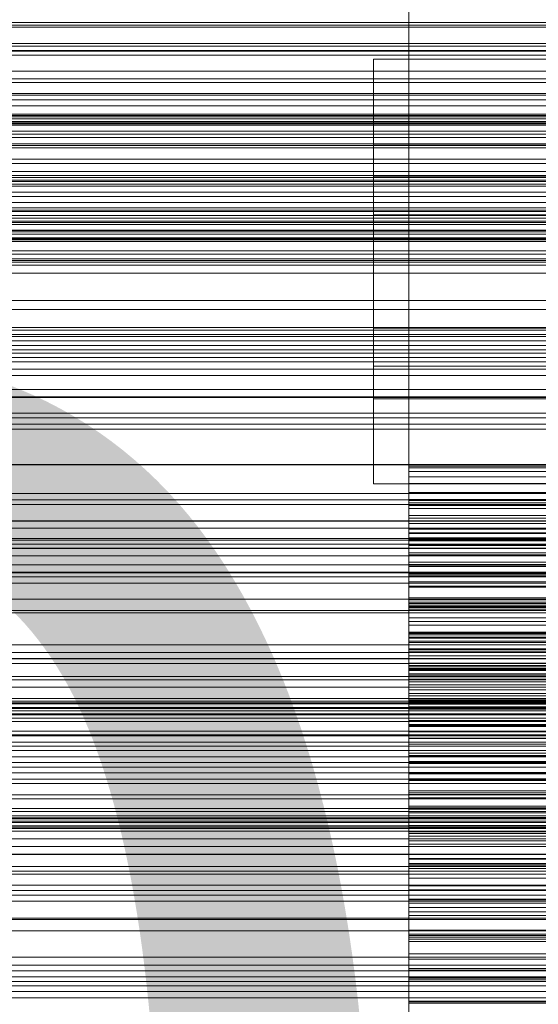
# Model space of a CAD drawing. Header units: millimetres. Extents: x -3490 to 61924, y -72580 to 6847.
# Tile 281 of 656: x 495 to 568, y -33939 to -33799. Entities that reach past the tile are written whole.
import ezdxf

# ---------------------------------------------------------------- set-up
doc = ezdxf.new("R2010")
doc.units = ezdxf.units.MM
for name, color, linetype, lineweight in [('COTAS_O', 1, 'Continuous', 0), ('COTAS_P', 1, 'Continuous', 0), ('frontal_briquetadora', 7, 'Continuous', 0), ('frontal_C01', 7, 'Continuous', 0), ('frontal_C03', 7, 'Continuous', 0), ('frontal_secador', 7, 'Continuous', 0)]:
    doc.layers.add(name, color=color, linetype=linetype, lineweight=lineweight)
doc.dimstyles.new('R19_100', dxfattribs={"dimtxt": 250, "dimasz": 150, "dimexe": 150, "dimexo": 80, "dimgap": 100, "dimtad": 1, "dimtih": 1, "dimtoh": 1, "dimdsep": 46, "dimcen": 0.09, "dimadec": 0, "dimazin": 0, "dimtfac": 1, "dimtdec": 4, "dimtofl": 0, "dimtmove": 0, "dimatfit": 3, "dimfxl": 1, "dimtolj": 1, "dimtzin": 0, "dimarcsym": 0})

# ---------------------------------------------------------------- blocks, each defined once
blk = doc.blocks.new('DIM_R29_57')
at = {"layer": 'COTAS_O'}
for p, q in [((-1725, -33700), (-1575, -33655)), ((1725, -33700), (1575, -33655)), ((-1725, -34400), (-1725, -33700)), ((-1725, -33700), (1725, -33700)), ((-1725, -33700), (-1575, -33745)), ((1725, -33700), (1575, -33745)), ((1725, -34400), (1725, -33700))]:
    blk.add_line(p, q, dxfattribs=at)
blk.add_text('3450 O', height=250, dxfattribs=at).set_placement((0, -33600))
blk = doc.blocks.new('DIM_R29_58')
at = {"layer": 'COTAS_P'}
for p, q in [((-150, -32300), (550, -32300)), ((550, -32300), (505, -32450)), ((550, -34900), (550, -32300)), ((550, -32300), (595, -32450)), ((550, -34900), (505, -34750)), ((550, -34900), (595, -34750)), ((-150, -34900), (550, -34900))]:
    blk.add_line(p, q, dxfattribs=at)
blk.add_text('2600 P', height=250, rotation=90, dxfattribs=at).set_placement((450, -33600))
blk = doc.blocks.new('DIM_R29_61')
at = {"layer": 'COTAS_O'}
for p, q in [((-650, -34200), (-500, -34155)), ((650, -34200), (500, -34155)), ((-650, -34900), (-650, -34200)), ((-650, -34200), (650, -34200)), ((-650, -34200), (-500, -34245)), ((650, -34200), (500, -34245)), ((650, -34900), (650, -34200))]:
    blk.add_line(p, q, dxfattribs=at)
blk.add_text('1300 O', height=250, dxfattribs=at).set_placement((0, -34100))

msp = doc.modelspace()

# ---------------------------------------------------------------- linework, layer by layer
at = {"layer": 'frontal_briquetadora'}
for p, q in [((570, -33805.052), (545, -33805.052)), ((545, -33805.052), (545, -33808.19)), ((545, -33807.856), (545, -33805.052)), ((545, -33805.89), (545, -33805.719)), ((545, -33805.719), (545, -33811.357)), ((545, -33811.836), (545, -33805.89)), ((545, -33816.046), (545, -33807.856)), ((545, -33808.19), (545, -33816.647)), ((545, -33811.357), (545, -33821.688)), ((545, -33822.381), (545, -33811.836)), ((545, -33828), (545, -33816.046)), ((720, -33817.251), (480, -33817.251)), ((545, -33816.647), (545, -33828.749)), ((545, -33817.051), (655, -33817.051)), ((545, -33818.734), (545, -33817.051)), ((545, -33817.051), (545, -33818.934)), ((545, -33817.554), (545, -33817.451)), ((545, -33817.451), (545, -33820.834)), ((545, -33821.122), (545, -33817.554)), ((545, -33823.647), (545, -33818.734)), ((545, -33818.934), (545, -33824.008)), ((545, -33820.834), (545, -33827.033)), ((545, -33827.448), (545, -33821.122)), ((570, -33821.688), (545, -33821.688)), ((545, -33821.688), (545, -33834.665)), ((545, -33835.434), (545, -33822.381)), ((545, -33830.82), (545, -33823.647)), ((545, -33824.008), (545, -33831.27)), ((720, -33827.122), (480, -33827.122)), ((545, -33827.033), (655, -33827.033)), ((545, -33827.033), (545, -33834.819)), ((545, -33835.28), (545, -33827.448)), ((545, -33841.35), (545, -33828)), ((545, -33828.749), (545, -33842.1)), ((545, -33838.83), (545, -33830.82)), ((545, -33831.27), (545, -33839.28)), ((545, -33834.665), (545, -33847.719)), ((545, -33834.819), (545, -33842.651)), ((545, -33843.067), (545, -33835.28)), ((545, -33848.411), (545, -33835.434)), ((545, -33846.091), (545, -33838.83)), ((545, -33839.28), (545, -33846.452)), ((545, -33853.452), (545, -33841.35)), ((720, -33842.978), (480, -33842.978)), ((545, -33842.1), (545, -33854.053)), ((545, -33842.651), (545, -33848.978)), ((545, -33843.067), (655, -33843.067)), ((545, -33849.265), (545, -33843.067)), ((545, -33851.166), (545, -33846.091)), ((545, -33846.452), (545, -33851.366)), ((545, -33847.719), (545, -33858.263)), ((545, -33858.742), (545, -33848.411)), ((570, -33848.411), (545, -33848.411)), ((545, -33848.978), (545, -33852.546)), ((545, -33852.648), (545, -33849.265)), ((545, -33853.048), (545, -33851.166)), ((545, -33851.366), (545, -33853.048)), ((545, -33852.546), (545, -33852.648)), ((720, -33852.848), (480, -33852.848)), ((545, -33853.048), (655, -33853.048)), ((545, -33861.91), (545, -33853.452)), ((545, -33854.053), (545, -33862.243)), ((545, -33858.263), (545, -33864.21)), ((545, -33864.381), (545, -33858.742)), ((545, -33865.047), (545, -33861.91)), ((545, -33862.243), (545, -33865.047)), ((550, -33867.246), (550, -33862.529)), ((750, -33862.529), (550, -33862.529)), ((550, -33863.268), (550, -33862.784)), ((750, -33862.784), (550, -33862.784)), ((550, -33862.784), (550, -33867.398)), ((550, -33868.076), (550, -33863.268)), ((750, -33863.268), (550, -33863.268)), ((545, -33864.21), (545, -33864.381)), ((570, -33865.047), (545, -33865.047)), ((550, -33864.999), (550, -33864.032)), ((750, -33864.032), (550, -33864.032)), ((550, -33864.032), (550, -33868.532)), ((550, -33869.887), (550, -33864.999)), ((750, -33864.999), (550, -33864.999)), ((550, -33867.717), (550, -33866.27)), ((750, -33866.27), (550, -33866.27)), ((550, -33866.27), (550, -33870.646)), ((550, -33871.969), (550, -33867.246)), ((750, -33867.246), (550, -33867.246)), ((750, -33867.398), (550, -33867.398)), ((550, -33867.398), (550, -33872.027)), ((550, -33872.673), (550, -33867.717)), ((750, -33867.717), (550, -33867.717)), ((550, -33872.882), (550, -33868.076)), ((750, -33868.076), (550, -33868.076)), ((750, -33868.532), (550, -33868.532)), ((550, -33868.532), (550, -33873.056)), ((550, -33871.417), (550, -33869.493)), ((750, -33869.493), (550, -33869.493)), ((550, -33869.493), (550, -33873.733)), ((550, -33874.764), (550, -33869.887)), ((750, -33869.887), (550, -33869.887)), ((750, -33870.646), (550, -33870.646)), ((550, -33870.646), (550, -33875.053)), ((550, -33876.429), (550, -33871.417)), ((750, -33871.417), (550, -33871.417)), ((550, -33876.697), (550, -33871.969)), ((750, -33871.969), (550, -33871.969)), ((750, -33872.027), (550, -33872.027)), ((550, -33872.027), (550, -33876.669)), ((550, -33877.61), (550, -33872.673)), ((750, -33872.673), (550, -33872.673)), ((550, -33877.684), (550, -33872.882)), ((750, -33872.882), (550, -33872.882)), ((750, -33873.056), (550, -33873.056)), ((550, -33873.056), (550, -33877.601)), ((550, -33876.089), (550, -33873.693)), ((750, -33873.693), (550, -33873.693)), ((550, -33873.693), (550, -33877.787)), ((750, -33873.733), (550, -33873.733)), ((550, -33873.733), (550, -33878.013)), ((550, -33879.628), (550, -33874.764)), ((750, -33874.764), (550, -33874.764)), ((750, -33875.053), (550, -33875.053)), ((550, -33875.053), (550, -33879.491)), ((550, -33881.145), (550, -33876.089)), ((750, -33876.089), (550, -33876.089)), ((550, -33881.413), (550, -33876.429)), ((750, -33876.429), (550, -33876.429)), ((750, -33876.669), (550, -33876.669)), ((550, -33876.669), (550, -33881.323)), ((550, -33881.426), (550, -33876.697)), ((750, -33876.697), (550, -33876.697)), ((750, -33877.601), (550, -33877.601)), ((550, -33877.601), (550, -33882.168)), ((550, -33882.524), (550, -33877.61)), ((750, -33877.61), (550, -33877.61)), ((550, -33882.477), (550, -33877.684)), ((750, -33877.684), (550, -33877.684)), ((750, -33877.787), (550, -33877.787)), ((550, -33877.787), (550, -33881.93)), ((750, -33878.013), (550, -33878.013)), ((550, -33878.013), (550, -33882.333)), ((550, -33881.722), (550, -33878.859)), ((750, -33878.859), (550, -33878.859)), ((550, -33878.859), (550, -33882.798)), ((750, -33879.491), (550, -33879.491)), ((550, -33879.491), (550, -33883.96)), ((550, -33884.474), (550, -33879.628)), ((750, -33879.628), (550, -33879.628)), ((550, -33886.165), (550, -33881.145)), ((750, -33881.145), (550, -33881.145)), ((750, -33881.323), (550, -33881.323)), ((550, -33881.323), (550, -33885.986)), ((550, -33886.366), (550, -33881.413)), ((750, -33881.413), (550, -33881.413)), ((550, -33886.154), (550, -33881.426)), ((750, -33881.426), (550, -33881.426)), ((550, -33886.809), (550, -33881.722)), ((750, -33881.722), (550, -33881.722)), ((750, -33881.93), (550, -33881.93)), ((550, -33881.93), (550, -33886.122)), ((750, -33882.168), (550, -33882.168)), ((550, -33882.168), (550, -33886.755)), ((750, -33882.333), (550, -33882.333)), ((550, -33882.333), (550, -33886.694)), ((550, -33887.259), (550, -33882.477)), ((750, -33882.477), (550, -33882.477)), ((550, -33887.411), (550, -33882.524)), ((750, -33882.524), (550, -33882.524)), ((750, -33882.798), (550, -33882.798)), ((550, -33882.798), (550, -33886.794)), ((750, -33883.96), (550, -33883.96)), ((550, -33883.96), (550, -33888.459)), ((550, -33889.298), (550, -33884.474)), ((750, -33884.474), (550, -33884.474)), ((550, -33888.302), (550, -33884.98)), ((750, -33884.98), (550, -33884.98)), ((550, -33884.98), (550, -33888.754)), ((750, -33885.986), (550, -33885.986)), ((550, -33885.986), (550, -33890.657)), ((750, -33886.122), (550, -33886.122)), ((550, -33886.122), (550, -33890.363)), ((550, -33890.878), (550, -33886.154)), ((750, -33886.154), (550, -33886.154)), ((550, -33891.145), (550, -33886.165)), ((750, -33886.165), (550, -33886.165)), ((550, -33891.283), (550, -33886.366)), ((750, -33886.366), (550, -33886.366)), ((750, -33886.694), (550, -33886.694)), ((550, -33886.694), (550, -33891.095)), ((750, -33886.755), (550, -33886.755)), ((550, -33886.755), (550, -33891.361)), ((750, -33886.794), (550, -33886.794)), ((550, -33886.794), (550, -33890.847)), ((550, -33891.853), (550, -33886.809)), ((750, -33886.809), (550, -33886.809)), ((550, -33892.025), (550, -33887.259)), ((750, -33887.259), (550, -33887.259)), ((550, -33892.266), (550, -33887.411)), ((750, -33887.411), (550, -33887.411)), ((550, -33893.409), (550, -33888.302)), ((750, -33888.302), (550, -33888.302)), ((750, -33888.459), (550, -33888.459)), ((550, -33888.459), (550, -33892.99)), ((750, -33888.754), (550, -33888.754)), ((550, -33888.754), (550, -33892.593)), ((550, -33894.094), (550, -33889.298)), ((750, -33889.298), (550, -33889.298)), ((750, -33890.363), (550, -33890.363)), ((550, -33890.363), (550, -33894.655)), ((750, -33890.657), (550, -33890.657)), ((750, -33890.847), (550, -33890.847)), ((550, -33890.847), (550, -33894.959)), ((550, -33891.361), (550, -33890.878)), ((750, -33890.878), (550, -33890.878)), ((750, -33891.095), (550, -33891.095)), ((550, -33891.095), (550, -33895.539)), ((550, -33896.078), (550, -33891.145)), ((750, -33891.145), (550, -33891.145)), ((550, -33896.156), (550, -33891.283)), ((750, -33891.283), (550, -33891.283)), ((750, -33891.361), (550, -33891.361)), ((550, -33896.848), (550, -33891.853)), ((750, -33891.853), (550, -33891.853)), ((550, -33892.99), (550, -33892.025)), ((750, -33892.025), (550, -33892.025)), ((550, -33895.814), (550, -33892.04)), ((750, -33892.04), (550, -33892.04)), ((550, -33892.04), (550, -33895.64)), ((550, -33897.081), (550, -33892.266)), ((750, -33892.266), (550, -33892.266)), ((750, -33892.593), (550, -33892.593)), ((550, -33892.593), (550, -33896.498)), ((750, -33892.99), (550, -33892.99)), ((550, -33898.465), (550, -33893.409)), ((750, -33893.409), (550, -33893.409)), ((550, -33895.539), (550, -33894.094)), ((750, -33894.094), (550, -33894.094)), ((750, -33894.655), (550, -33894.655)), ((550, -33894.655), (550, -33899.002)), ((750, -33894.959), (550, -33894.959)), ((550, -33894.959), (550, -33899.132)), ((750, -33895.539), (550, -33895.539)), ((750, -33895.64), (550, -33895.64)), ((550, -33895.64), (550, -33899.313)), ((550, -33900.929), (550, -33895.814)), ((750, -33895.814), (550, -33895.814)), ((550, -33900.959), (550, -33896.078)), ((750, -33896.078), (550, -33896.078)), ((550, -33900.978), (550, -33896.156)), ((750, -33896.156), (550, -33896.156)), ((750, -33896.498), (550, -33896.498)), ((550, -33896.498), (550, -33900.47)), ((550, -33901.787), (550, -33896.848)), ((750, -33896.848), (550, -33896.848)), ((550, -33899.002), (550, -33897.081)), ((750, -33897.081), (550, -33897.081)), ((550, -33903.462), (550, -33898.465)), ((750, -33898.465), (550, -33898.465)), ((750, -33899.002), (550, -33899.002)), ((750, -33899.132), (550, -33899.132)), ((550, -33899.132), (550, -33903.371)), ((750, -33899.313), (550, -33899.313)), ((550, -33899.313), (550, -33903.06)), ((550, -33904.239), (550, -33900.023)), ((750, -33900.023), (550, -33900.023)), ((550, -33900.023), (550, -33903.441)), ((750, -33900.47), (550, -33900.47)), ((550, -33900.47), (550, -33904.514)), ((550, -33905.983), (550, -33900.929)), ((750, -33900.929), (550, -33900.929)), ((550, -33905.777), (550, -33900.959)), ((750, -33900.959), (550, -33900.959)), ((550, -33903.371), (550, -33900.978)), ((750, -33900.978), (550, -33900.978)), ((550, -33906.663), (550, -33901.787)), ((750, -33901.787), (550, -33901.787)), ((750, -33903.06), (550, -33903.06)), ((550, -33903.06), (550, -33906.884)), ((750, -33903.371), (550, -33903.371)), ((750, -33903.441), (550, -33903.441)), ((550, -33903.441), (550, -33906.939)), ((550, -33908.395), (550, -33903.462)), ((750, -33903.462), (550, -33903.462)), ((550, -33909.349), (550, -33904.239)), ((750, -33904.239), (550, -33904.239)), ((750, -33904.514), (550, -33904.514)), ((550, -33904.514), (550, -33908.636)), ((550, -33908.636), (550, -33905.777)), ((750, -33905.777), (550, -33905.777)), ((550, -33910.971), (550, -33905.983)), ((750, -33905.983), (550, -33905.983)), ((550, -33911.465), (550, -33906.663)), ((750, -33906.663), (550, -33906.663)), ((750, -33906.884), (550, -33906.884)), ((550, -33906.884), (550, -33910.789)), ((750, -33906.939), (550, -33906.939)), ((550, -33906.939), (550, -33910.519)), ((550, -33913.255), (550, -33908.395)), ((750, -33908.395), (550, -33908.395)), ((750, -33908.636), (550, -33908.636)), ((550, -33913.558), (550, -33908.909)), ((750, -33908.909), (550, -33908.909)), ((550, -33908.909), (550, -33912.136)), ((550, -33914.39), (550, -33909.349)), ((750, -33909.349), (550, -33909.349)), ((750, -33910.519), (550, -33910.519)), ((550, -33910.519), (550, -33914.184)), ((750, -33910.789), (550, -33910.789)), ((550, -33910.789), (550, -33914.783)), ((550, -33915.886), (550, -33910.971)), ((750, -33910.971), (550, -33910.971)), ((550, -33914.783), (550, -33911.465)), ((750, -33911.465), (550, -33911.465)), ((750, -33912.136), (550, -33912.136)), ((550, -33912.136), (550, -33915.451)), ((550, -33918.028), (550, -33913.255)), ((750, -33913.255), (550, -33913.255)), ((550, -33918.65), (550, -33913.558)), ((750, -33913.558), (550, -33913.558)), ((750, -33914.184), (550, -33914.184)), ((550, -33914.184), (550, -33917.941)), ((550, -33919.357), (550, -33914.39)), ((750, -33914.39), (550, -33914.39)), ((750, -33914.783), (550, -33914.783)), ((750, -33915.451), (550, -33915.451)), ((550, -33915.451), (550, -33918.855)), ((550, -33920.717), (550, -33915.886)), ((750, -33915.886), (550, -33915.886)), ((750, -33917.941), (550, -33917.941)), ((550, -33917.941), (550, -33921.797)), ((550, -33921.797), (550, -33918.028)), ((750, -33918.028), (550, -33918.028)), ((550, -33923.666), (550, -33918.65)), ((750, -33918.65), (550, -33918.65)), ((550, -33923.747), (550, -33918.677)), ((750, -33918.677), (550, -33918.677)), ((550, -33918.677), (550, -33921.706)), ((750, -33918.855), (550, -33918.855)), ((550, -33918.855), (550, -33922.354)), ((550, -33924.242), (550, -33919.357)), ((750, -33919.357), (550, -33919.357)), ((550, -33925.452), (550, -33920.717)), ((750, -33920.717), (550, -33920.717)), ((750, -33921.706), (550, -33921.706)), ((550, -33921.706), (550, -33924.829)), ((750, -33921.797), (550, -33921.797)), ((750, -33922.354), (550, -33922.354)), ((550, -33922.354), (550, -33925.953)), ((550, -33928.6), (550, -33923.666)), ((750, -33923.666), (550, -33923.666)), ((550, -33928.81), (550, -33923.747)), ((750, -33923.747), (550, -33923.747)), ((550, -33929.034), (550, -33924.242)), ((750, -33924.242), (550, -33924.242)), ((750, -33924.829), (550, -33924.829)), ((550, -33924.829), (550, -33928.05)), ((550, -33929.663), (550, -33925.452)), ((750, -33925.452), (550, -33925.452)), ((750, -33925.953), (550, -33925.953)), ((550, -33925.953), (550, -33929.663)), ((750, -33928.05), (550, -33928.05)), ((550, -33928.05), (550, -33931.373)), ((550, -33933.443), (550, -33928.6)), ((750, -33928.6), (550, -33928.6)), ((550, -33933.789), (550, -33928.81)), ((750, -33928.81), (550, -33928.81)), ((550, -33933.718), (550, -33929.034)), ((750, -33929.034), (550, -33929.034)), ((550, -33934.783), (550, -33929.304)), ((750, -33929.304), (550, -33929.304)), ((550, -33929.304), (550, -33932.126)), ((750, -33929.663), (550, -33929.663)), ((750, -33931.373), (550, -33931.373)), ((550, -33931.373), (550, -33934.806)), ((750, -33932.126), (550, -33932.126)), ((550, -33932.126), (550, -33935.051)), ((550, -33938.183), (550, -33933.443)), ((750, -33933.443), (550, -33933.443)), ((550, -33938.361), (550, -33933.718)), ((750, -33933.718), (550, -33933.718)), ((550, -33938.678), (550, -33933.789)), ((750, -33933.789), (550, -33933.789)), ((550, -33939.804), (550, -33934.783)), ((750, -33934.783), (550, -33934.783)), ((750, -33934.806), (550, -33934.806)), ((550, -33934.806), (550, -33938.361)), ((750, -33935.051), (550, -33935.051)), ((550, -33935.051), (550, -33938.08)), ((750, -33938.08), (550, -33938.08)), ((550, -33938.08), (550, -33941.221)), ((550, -33942.806), (550, -33938.183)), ((750, -33938.183), (550, -33938.183)), ((750, -33938.361), (550, -33938.361))]:
    msp.add_line(p, q, dxfattribs=at)
at = {"layer": 'frontal_C01'}
for p, q in [((980, -33857.304), (-980, -33857.304)), ((980, -33862.304), (-980, -33862.304)), ((980, -33912.304), (-980, -33912.304)), ((980, -33917.304), (-980, -33917.304))]:
    msp.add_line(p, q, dxfattribs=at)
at = {"layer": 'frontal_C03'}
for p, q in [((1250, -33799.906), (-1250, -33799.906)), ((-1250, -33800.28), (1250, -33800.28)), ((1250, -33800.56), (-1250, -33800.56)), ((1250, -33802.867), (-1250, -33802.867)), ((-1250, -33803.232), (1250, -33803.232)), ((-1250, -33803.924), (1250, -33803.924)), ((-1250, -33804.499), (1250, -33804.499)), ((1250, -33806.776), (-1250, -33806.776)), ((1250, -33807.834), (-1250, -33807.834)), ((-1250, -33808.347), (1250, -33808.347)), ((-1250, -33809.899), (1250, -33809.899)), ((1250, -33810.141), (-1250, -33810.141)), ((1250, -33810.795), (-1250, -33810.795)), ((1250, -33811.676), (-1250, -33811.676)), ((-1500, -33812.82), (1500, -33812.82)), ((-1500, -33813.045), (1500, -33813.045)), ((-1500, -33813.209), (1500, -33813.209)), ((-1500, -33813.867), (1500, -33813.867)), ((-1500, -33814.184), (1500, -33814.184)), ((-1250, -33814.379), (1250, -33814.379)), ((-1500, -33815.23), (1500, -33815.23)), ((-1500, -33815.679), (1500, -33815.679)), ((1250, -33816.111), (-1250, -33816.111)), ((-1500, -33817.043), (1500, -33817.043)), ((-1500, -33817.593), (1500, -33817.593)), ((-1500, -33819.18), (1500, -33819.18)), ((1500, -33819.794), (-1500, -33819.794)), ((-1500, -33821.497), (1500, -33821.497)), ((-1250, -33820.919), (1250, -33820.919)), ((1250, -33821.482), (-1250, -33821.482)), ((-1500, -33822.132), (1500, -33822.132)), ((1250, -33822.364), (-1250, -33822.364)), ((-1250, -33822.711), (1250, -33822.711)), ((1250, -33823.017), (-1250, -33823.017)), ((-1500, -33823.836), (1500, -33823.836)), ((-1500, -33824.45), (1500, -33824.45)), ((-1500, -33826.037), (1500, -33826.037)), ((1250, -33825.325), (-1250, -33825.325)), ((-1500, -33826.587), (1500, -33826.587)), ((-1250, -33826.382), (1250, -33826.382)), ((-1250, -33827.519), (1250, -33827.519)), ((-1500, -33827.95), (1500, -33827.95)), ((-1500, -33828.399), (1500, -33828.399)), ((-1500, -33829.445), (1500, -33829.445)), ((-1500, -33829.763), (1500, -33829.763)), ((-1500, -33830.421), (1500, -33830.421)), ((1250, -33829.234), (-1250, -33829.234)), ((-1250, -33829.25), (1250, -33829.25)), ((1250, -33830.291), (-1250, -33830.291)), ((-1500, -33830.585), (1500, -33830.585)), ((-1500, -33830.809), (1500, -33830.809)), ((1250, -33832.599), (-1250, -33832.599)), ((1250, -33833.252), (-1250, -33833.252)), ((-1250, -33833.731), (1250, -33833.731)), ((1250, -33834.134), (-1250, -33834.134)), ((-1250, -33835.283), (1250, -33835.283)), ((-1250, -33839.131), (1250, -33839.131)), ((-1250, -33840.398), (1250, -33840.398)), ((-1250, -33843.35), (1250, -33843.35)), ((1250, -33843.94), (-1250, -33843.94)), ((-1250, -33844.246), (1250, -33844.246)), ((1250, -33844.821), (-1250, -33844.821)), ((1250, -33845.475), (-1250, -33845.475)), ((-1250, -33846.102), (1250, -33846.102)), ((-1250, -33846.566), (1250, -33846.566)), ((-1250, -33847.199), (1250, -33847.199)), ((1250, -33847.782), (-1250, -33847.782)), ((-1250, -33848.84), (1250, -33848.84)), ((1250, -33851.692), (-1250, -33851.692)), ((1250, -33852.749), (-1250, -33852.749)), ((1250, -33855.056), (-1250, -33855.056)), ((1250, -33855.71), (-1250, -33855.71)), ((1250, -33856.591), (-1250, -33856.591)), ((1250, -33866.398), (-1250, -33866.398)), ((1250, -33867.279), (-1250, -33867.279)), ((1250, -33867.932), (-1250, -33867.932)), ((1250, -33870.24), (-1250, -33870.24)), ((-1250, -33871.297), (1250, -33871.297)), ((-1250, -33872.731), (1250, -33872.731)), ((-1250, -33873.529), (1250, -33873.529)), ((-1250, -33874.113), (1250, -33874.113)), ((1250, -33874.149), (-1250, -33874.149)), ((1250, -33875.207), (-1250, -33875.207)), ((-1250, -33876.451), (1250, -33876.451)), ((1250, -33877.514), (-1250, -33877.514)), ((-1250, -33877.581), (1250, -33877.581)), ((1250, -33878.167), (-1250, -33878.167)), ((1250, -33879.049), (-1250, -33879.049)), ((-1250, -33881.3), (1250, -33881.3)), ((-1500, -33883.261), (1500, -33883.261)), ((-1250, -33882.897), (1250, -33882.897)), ((-1250, -33887.744), (1250, -33887.744)), ((1250, -33888.855), (-1250, -33888.855)), ((-1250, -33889.699), (1250, -33889.699)), ((1250, -33889.737), (-1250, -33889.737)), ((1250, -33890.39), (-1250, -33890.39)), ((1500, -33892.245), (-1500, -33892.245)), ((1250, -33892.697), (-1250, -33892.697)), ((-1250, -33893.755), (1250, -33893.755)), ((-1268, -33895.717), (1268, -33895.717)), ((-1250, -33895.344), (1250, -33895.344)), ((-1268, -33895.941), (1268, -33895.941)), ((-1268, -33896.106), (1268, -33896.106)), ((-1268, -33896.763), (1268, -33896.763)), ((-1268, -33897.081), (1268, -33897.081)), ((1250, -33896.607), (-1250, -33896.607)), ((-1268, -33898.127), (1268, -33898.127)), ((-1268, -33898.576), (1268, -33898.576)), ((1250, -33897.525), (-1250, -33897.525)), ((1250, -33897.664), (-1250, -33897.664)), ((-1268, -33899.939), (1268, -33899.939)), ((1250, -33899.972), (-1250, -33899.972)), ((-1268, -33900.489), (1268, -33900.489)), ((1250, -33900.625), (-1250, -33900.625)), ((-1268, -33902.077), (1268, -33902.077)), ((1268, -33902.69), (-1268, -33902.69)), ((1250, -33901.506), (-1250, -33901.506)), ((-1250, -33903.582), (1250, -33903.582)), ((-1268, -33904.394), (1268, -33904.394)), ((-1268, -33905.029), (1268, -33905.029)), ((-1268, -33906.733), (1268, -33906.733)), ((-1250, -33905.841), (1250, -33905.841)), ((-1268, -33907.346), (1268, -33907.346)), ((-1268, -33908.934), (1268, -33908.934)), ((-1268, -33909.484), (1268, -33909.484)), ((-1268, -33910.847), (1268, -33910.847)), ((-1268, -33911.296), (1268, -33911.296)), ((-1268, -33912.342), (1268, -33912.342)), ((1250, -33911.313), (-1250, -33911.313)), ((-1250, -33911.898), (1250, -33911.898)), ((1250, -33912.194), (-1250, -33912.194)), ((-1268, -33912.66), (1268, -33912.66)), ((-1268, -33913.317), (1268, -33913.317)), ((-1268, -33913.482), (1268, -33913.482)), ((-1268, -33913.706), (1268, -33913.706)), ((1250, -33912.848), (-1250, -33912.848)), ((-1250, -33914.079), (1250, -33914.079)), ((1250, -33915.155), (-1250, -33915.155)), ((-1250, -33916.212), (1250, -33916.212)), ((1500, -33917.367), (-1500, -33917.367)), ((1250, -33919.065), (-1250, -33919.065)), ((-1250, -33919.724), (1250, -33919.724)), ((1250, -33920.122), (-1250, -33920.122)), ((-1250, -33921.679), (1250, -33921.679)), ((1250, -33922.429), (-1250, -33922.429)), ((1250, -33923.083), (-1250, -33923.083)), ((1250, -33923.964), (-1250, -33923.964)), ((-1500, -33926.351), (1500, -33926.351)), ((-1250, -33926.526), (1250, -33926.526)), ((-1250, -33928.123), (1250, -33928.123)), ((-1250, -33931.843), (1250, -33931.843)), ((-1250, -33932.972), (1250, -33932.972)), ((1250, -33933.77), (-1250, -33933.77)), ((1250, -33934.652), (-1250, -33934.652)), ((-1250, -33935.31), (1250, -33935.31)), ((-1250, -33935.894), (1250, -33935.894)), ((-1250, -33936.692), (1250, -33936.692)), ((1250, -33937.613), (-1250, -33937.613))]:
    msp.add_line(p, q, dxfattribs=at)
at = {"layer": 'frontal_secador'}
for p, q in [((1360, -33803.853), (-1360, -33803.853)), ((1360, -33813.5), (-1360, -33813.5)), ((1250, -33814.076), (-1250, -33814.076)), ((1360, -33821.784), (-1360, -33821.784)), ((1360, -33828.141), (-1360, -33828.141)), ((1360, -33832.137), (-1360, -33832.137)), ((1250, -33833.25), (-1250, -33833.25)), ((1360, -33833.5), (-1360, -33833.5)), ((1250, -33849.715), (-1250, -33849.715)), ((1250, -33862.349), (-1250, -33862.349)), ((1250, -33870.291), (-1250, -33870.291)), ((1250, -33873), (-1250, -33873))]:
    msp.add_line(p, q, dxfattribs=at)

# ---------------------------------------------------------------- dimensions: what is measured, and where the dimension line sits
at = {"layer": 'COTAS_O'}
for p1, p2, picture, middle in [((-1725, -34400), (1725, -34400), 'DIM_R29_57', (0, -33700)), ((-650, -34900), (650, -34900), 'DIM_R29_61', (0, -34200))]:
    dim = msp.add_aligned_dim(p1=p1, p2=p2, distance=700, text='<> O', dimstyle='R19_100', dxfattribs=at)
    dim.commit()
    dim.dimension.update_dxf_attribs({"geometry": picture, "text_midpoint": middle})
at = {"layer": 'COTAS_P'}
dim = msp.add_aligned_dim(p1=(-150, -34900), p2=(-150, -32300), distance=-700, text='<> P', dimstyle='R19_100', dxfattribs=at)
dim.commit()
dim.dimension.update_dxf_attribs({"geometry": 'DIM_R29_58', "text_midpoint": (550, -33600)})

doc.saveas('drawing.dxf')
